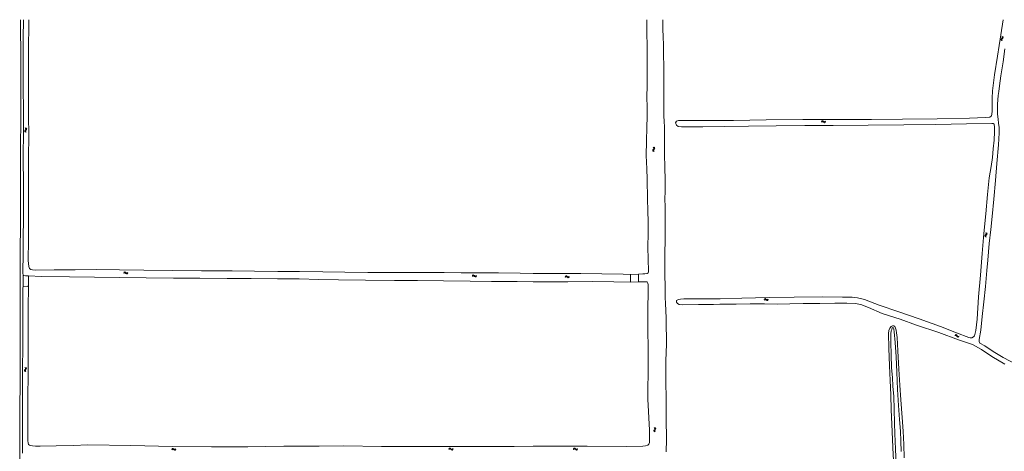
# Model space of a CAD drawing. Header units: metres. Extents: x 189705 to 199106, y 581686 to 588448.
# Tile 548 of 555: x 197696 to 198279, y 588193 to 588448. Entities that reach past the tile are written whole.
import ezdxf

# ---------------------------------------------------------------- set-up
doc = ezdxf.new("R2010")
doc.units = ezdxf.units.M
doc.layers.add('B-WA-OG-GBKN-G', color=7, linetype='Continuous', lineweight=18)

msp = doc.modelspace()

# ---------------------------------------------------------------- linework, layer by layer
at = {"layer": 'B-WA-OG-GBKN-G'}
for p, q in [((198276.975, 588436.427), (198277.114, 588436.736)), ((198277.055, 588436.11), (198276.975, 588436.427)), ((198277.292, 588435.778), (198277.055, 588436.11)), ((198277.114, 588436.736), (198277.404, 588437.021)), ((198277.404, 588437.021), (198277.695, 588437.307)), ((198277.474, 588436.383), (198277.607, 588436.681)), ((198277.552, 588436.065), (198277.474, 588436.383)), ((198277.753, 588437.933), (198277.518, 588438.267)), ((198277.786, 588435.731), (198277.552, 588436.065)), ((198277.607, 588436.681), (198277.899, 588436.976)), ((198277.695, 588437.307), (198277.832, 588437.606)), ((198277.832, 588437.606), (198277.753, 588437.933)), ((198277.899, 588436.976), (198278.192, 588437.26)), ((198278.248, 588437.887), (198278.012, 588438.221)), ((198278.192, 588437.26), (198278.329, 588437.559)), ((198278.329, 588437.559), (198278.248, 588437.887)), ((198170.719, 588388.029), (198171.016, 588388.308)), ((198170.74, 588387.533), (198171.039, 588387.81)), ((198171.016, 588388.308), (198171.32, 588388.43)), ((198171.039, 588387.81), (198171.344, 588387.93)), ((198171.32, 588388.43), (198171.645, 588388.335)), ((198171.344, 588387.93), (198171.657, 588387.839)), ((198171.645, 588388.335), (198171.966, 588388.085)), ((198171.657, 588387.839), (198171.989, 588387.589)), ((198171.966, 588388.085), (198172.289, 588387.836)), ((198171.989, 588387.589), (198172.31, 588387.338)), ((198172.289, 588387.836), (198172.604, 588387.74)), ((198172.31, 588387.338), (198172.625, 588387.242)), ((198172.604, 588387.74), (198172.918, 588387.863)), ((198172.625, 588387.242), (198172.938, 588387.367)), ((198172.918, 588387.863), (198173.217, 588388.142)), ((198172.938, 588387.367), (198173.237, 588387.645)), ((197699.172, 588382.61), (197699.08, 588382.294)), ((197699.08, 588382.294), (197699.208, 588381.982)), ((197699.421, 588382.934), (197699.172, 588382.61)), ((197699.208, 588381.982), (197699.489, 588381.686)), ((197699.352, 588384.182), (197699.632, 588383.886)), ((197699.667, 588383.268), (197699.421, 588382.934)), ((197699.67, 588382.636), (197699.578, 588382.32)), ((197699.578, 588382.32), (197699.704, 588382.008)), ((197699.632, 588383.886), (197699.755, 588383.582)), ((197699.755, 588383.582), (197699.667, 588383.268)), ((197699.917, 588382.962), (197699.67, 588382.636)), ((197699.704, 588382.008), (197699.985, 588381.712)), ((197699.848, 588384.208), (197700.13, 588383.913)), ((197700.163, 588383.285), (197699.917, 588382.962)), ((197700.13, 588383.913), (197700.255, 588383.611)), ((197700.255, 588383.611), (197700.163, 588383.285)), ((198070.902, 588370.842), (198070.997, 588371.167)), ((198071.026, 588370.539), (198070.902, 588370.842)), ((198070.997, 588371.167), (198071.246, 588371.489)), ((198071.306, 588370.242), (198071.026, 588370.539)), ((198071.465, 588372.441), (198071.186, 588372.739)), ((198071.246, 588371.489), (198071.494, 588371.813)), ((198071.403, 588370.868), (198071.493, 588371.181)), ((198071.524, 588370.563), (198071.403, 588370.868)), ((198071.589, 588372.128), (198071.465, 588372.441)), ((198071.493, 588371.181), (198071.742, 588371.513)), ((198071.494, 588371.813), (198071.589, 588372.128)), ((198071.802, 588370.264), (198071.524, 588370.563)), ((198071.961, 588372.463), (198071.682, 588372.762)), ((198071.742, 588371.513), (198071.992, 588371.835)), ((198072.087, 588372.15), (198071.961, 588372.463)), ((198071.992, 588371.835), (198072.087, 588372.15)), ((198268.177, 588321.791), (198267.922, 588322.11)), ((198268.674, 588321.773), (198268.419, 588322.093)), ((198267.49, 588320.24), (198267.61, 588320.557)), ((198267.589, 588319.929), (198267.49, 588320.24)), ((198267.844, 588319.611), (198267.589, 588319.929)), ((198267.61, 588320.557), (198267.883, 588320.859)), ((198267.883, 588320.859), (198268.157, 588321.162)), ((198267.991, 588320.227), (198268.106, 588320.532)), ((198268.088, 588319.913), (198267.991, 588320.227)), ((198268.341, 588319.594), (198268.088, 588319.913)), ((198268.106, 588320.532), (198268.38, 588320.843)), ((198268.157, 588321.162), (198268.276, 588321.469)), ((198268.276, 588321.469), (198268.177, 588321.791)), ((198268.38, 588320.843), (198268.655, 588321.145)), ((198268.655, 588321.145), (198268.774, 588321.451)), ((198268.774, 588321.451), (198268.674, 588321.773)), ((197757.671, 588298.516), (197757.968, 588298.795)), ((197757.968, 588298.795), (197758.271, 588298.918)), ((197758.271, 588298.918), (197758.596, 588298.823)), ((197758.596, 588298.823), (197758.918, 588298.574)), ((197757.692, 588298.02), (197757.991, 588298.297)), ((197757.991, 588298.297), (197758.296, 588298.418)), ((197758.296, 588298.418), (197758.609, 588298.327)), ((197758.609, 588298.327), (197758.941, 588298.077)), ((197758.918, 588298.574), (197759.241, 588298.324)), ((197758.941, 588298.077), (197759.262, 588297.826)), ((197759.241, 588298.324), (197759.556, 588298.229)), ((197759.262, 588297.826), (197759.577, 588297.731)), ((197759.556, 588298.229), (197759.87, 588298.352)), ((197759.577, 588297.731), (197759.891, 588297.856)), ((197759.87, 588298.352), (197760.168, 588298.631)), ((197759.891, 588297.856), (197760.189, 588298.135)), ((197964.064, 588296.729), (197964.36, 588297.01)), ((197964.087, 588296.233), (197964.385, 588296.512)), ((197964.36, 588297.01), (197964.662, 588297.134)), ((197964.385, 588296.512), (197964.689, 588296.634)), ((197964.662, 588297.134), (197964.988, 588297.04)), ((197964.689, 588296.634), (197965.003, 588296.544)), ((197964.988, 588297.04), (197965.31, 588296.792)), ((197965.003, 588296.544), (197965.335, 588296.296)), ((197965.31, 588296.792), (197965.635, 588296.544)), ((197965.335, 588296.296), (197965.658, 588296.046)), ((197965.635, 588296.544), (197965.95, 588296.45)), ((197965.658, 588296.046), (197965.973, 588295.952)), ((197965.95, 588296.45), (197966.263, 588296.574)), ((197965.973, 588295.952), (197966.286, 588296.078)), ((197966.263, 588296.574), (197966.561, 588296.855)), ((197966.286, 588296.078), (197966.584, 588296.358)), ((198018.974, 588296.22), (198019.27, 588296.501)), ((198018.997, 588295.724), (198019.295, 588296.003)), ((198019.27, 588296.501), (198019.572, 588296.625)), ((198019.295, 588296.003), (198019.599, 588296.125)), ((198019.572, 588296.625), (198019.898, 588296.531)), ((198019.599, 588296.125), (198019.913, 588296.035)), ((198019.898, 588296.531), (198020.22, 588296.283)), ((198019.913, 588296.035), (198020.245, 588295.787)), ((198020.22, 588296.283), (198020.545, 588296.035)), ((198020.245, 588295.787), (198020.568, 588295.537)), ((198020.545, 588296.035), (198020.86, 588295.941)), ((198020.568, 588295.537), (198020.883, 588295.443)), ((198020.86, 588295.941), (198021.173, 588296.065)), ((198020.883, 588295.443), (198021.196, 588295.569)), ((198021.173, 588296.065), (198021.471, 588296.346)), ((198021.196, 588295.569), (198021.494, 588295.849)), ((198136.779, 588282.691), (198137.067, 588282.978)), ((198136.815, 588282.195), (198137.105, 588282.481)), ((198137.067, 588282.978), (198137.367, 588283.11)), ((198137.105, 588282.481), (198137.407, 588282.611)), ((198137.367, 588283.11), (198137.694, 588283.025)), ((198137.407, 588282.611), (198137.722, 588282.529)), ((198137.694, 588283.025), (198138.023, 588282.786)), ((198137.722, 588282.529), (198138.061, 588282.29)), ((198138.023, 588282.786), (198138.354, 588282.546)), ((198138.061, 588282.29), (198138.39, 588282.049)), ((198138.354, 588282.546), (198138.672, 588282.46)), ((198138.39, 588282.049), (198138.708, 588281.963)), ((198138.672, 588282.46), (198138.981, 588282.593)), ((198138.708, 588281.963), (198139.017, 588282.097)), ((198138.981, 588282.593), (198139.272, 588282.881)), ((198139.017, 588282.097), (198139.307, 588282.385)), ((198249.739, 588261.228), (198250.116, 588261.382)), ((198249.893, 588261.7), (198250.27, 588261.857)), ((198250.116, 588261.382), (198250.444, 588261.388)), ((198250.27, 588261.857), (198250.597, 588261.865)), ((198250.444, 588261.388), (198250.705, 588261.193)), ((198250.597, 588261.865), (198250.867, 588261.662)), ((198250.705, 588261.193), (198250.928, 588260.843)), ((198250.867, 588261.662), (198251.081, 588261.315)), ((198250.928, 588260.843), (198251.14, 588260.494)), ((198251.081, 588261.315), (198251.296, 588260.968)), ((198251.14, 588260.494), (198251.402, 588260.294)), ((198251.296, 588260.968), (198251.557, 588260.768)), ((198251.402, 588260.294), (198251.739, 588260.301)), ((198251.557, 588260.768), (198251.894, 588260.773)), ((198251.739, 588260.301), (198252.117, 588260.457)), ((198251.894, 588260.773), (198252.272, 588260.929)), ((197699.029, 588240.859), (197698.935, 588240.543)), ((197698.935, 588240.543), (197699.061, 588240.231)), ((197699.278, 588241.182), (197699.029, 588240.859)), ((197699.214, 588242.43), (197699.493, 588242.133)), ((197699.526, 588241.514), (197699.278, 588241.182)), ((197699.527, 588240.882), (197699.433, 588240.567)), ((197699.433, 588240.567), (197699.558, 588240.254)), ((197699.493, 588242.133), (197699.615, 588241.828)), ((197699.615, 588241.828), (197699.526, 588241.514)), ((197699.774, 588241.207), (197699.527, 588240.882)), ((197699.711, 588242.453), (197699.991, 588242.158)), ((197700.022, 588241.53), (197699.774, 588241.207)), ((197699.991, 588242.158), (197700.116, 588241.855)), ((197700.116, 588241.855), (197700.022, 588241.53)), ((197699.061, 588240.231), (197699.342, 588239.933)), ((197699.558, 588240.254), (197699.838, 588239.957)), ((198071.58, 588205.222), (198071.821, 588205.55)), ((198072.017, 588206.507), (198071.731, 588206.799)), ((198071.821, 588205.55), (198072.062, 588205.88)), ((198072.148, 588206.197), (198072.017, 588206.507)), ((198072.062, 588205.88), (198072.148, 588206.197)), ((198072.076, 588205.248), (198072.316, 588205.586)), ((198072.513, 588206.541), (198072.226, 588206.832)), ((198072.316, 588205.586), (198072.559, 588205.914)), ((198072.646, 588206.231), (198072.513, 588206.541)), ((198072.559, 588205.914), (198072.646, 588206.231)), ((198071.493, 588204.895), (198071.58, 588205.222)), ((198071.624, 588204.595), (198071.493, 588204.895)), ((198071.911, 588204.305), (198071.624, 588204.595)), ((198071.993, 588204.933), (198072.076, 588205.248)), ((198072.122, 588204.631), (198071.993, 588204.933)), ((198072.406, 588204.339), (198072.122, 588204.631)), ((197786.108, 588194.137), (197786.402, 588194.419)), ((197786.134, 588193.641), (197786.43, 588193.921)), ((197786.402, 588194.419), (197786.704, 588194.545)), ((197786.43, 588193.921), (197786.734, 588194.045)), ((197786.704, 588194.545), (197787.03, 588194.453)), ((197786.734, 588194.045), (197787.048, 588193.957)), ((197787.03, 588194.453), (197787.354, 588194.207)), ((197787.048, 588193.957), (197787.382, 588193.711)), ((197787.354, 588194.207), (197787.68, 588193.961)), ((197787.68, 588193.961), (197787.996, 588193.869)), ((197787.996, 588193.869), (197788.308, 588193.995)), ((197788.308, 588193.995), (197788.604, 588194.277)), ((197950.198, 588194.282), (197950.493, 588194.564)), ((197950.224, 588193.786), (197950.52, 588194.066)), ((197950.493, 588194.564), (197950.795, 588194.689)), ((197950.52, 588194.066), (197950.824, 588194.189)), ((197950.795, 588194.689), (197951.121, 588194.597)), ((197950.824, 588194.189), (197951.138, 588194.101)), ((197951.121, 588194.597), (197951.444, 588194.351)), ((197951.138, 588194.101), (197951.472, 588193.855)), ((197951.444, 588194.351), (197951.77, 588194.104)), ((197951.472, 588193.855), (197951.796, 588193.606)), ((197951.77, 588194.104), (197952.086, 588194.012)), ((197952.086, 588194.012), (197952.398, 588194.138)), ((197952.398, 588194.138), (197952.694, 588194.419)), ((197952.424, 588193.642), (197952.72, 588193.923)), ((198023.852, 588194.254), (198024.147, 588194.536)), ((198023.878, 588193.758), (198024.174, 588194.038)), ((198024.147, 588194.536), (198024.449, 588194.661)), ((198024.174, 588194.038), (198024.478, 588194.161)), ((198024.449, 588194.661), (198024.775, 588194.569)), ((198024.478, 588194.161), (198024.792, 588194.073)), ((198024.775, 588194.569), (198025.098, 588194.323)), ((198024.792, 588194.073), (198025.126, 588193.827)), ((198025.098, 588194.323), (198025.424, 588194.076)), ((198025.424, 588194.076), (198025.74, 588193.984)), ((198025.74, 588193.984), (198026.052, 588194.11)), ((198026.052, 588194.11), (198026.348, 588194.391)), ((198026.078, 588193.614), (198026.374, 588193.895)), ((197787.382, 588193.711), (197787.706, 588193.463)), ((197787.706, 588193.463), (197788.022, 588193.371)), ((197788.022, 588193.371), (197788.334, 588193.499)), ((197788.334, 588193.499), (197788.63, 588193.781)), ((197951.796, 588193.606), (197952.112, 588193.514)), ((197952.112, 588193.514), (197952.424, 588193.642)), ((198025.126, 588193.827), (198025.45, 588193.578)), ((198025.45, 588193.578), (198025.766, 588193.486)), ((198025.766, 588193.486), (198026.078, 588193.614))]:
    msp.add_line(p, q, dxfattribs=at)
at = {"layer": 'B-WA-OG-GBKN-G', "flags": 128}
for points in [[(197696.689, 588448.172), (197696.688, 588443.233), (197696.709, 588427.888), (197696.776, 588414.04), (197696.725, 588408.401), (197696.707, 588399.611), (197696.716, 588387.162), (197696.672, 588374.51), (197696.604, 588362.011), (197696.599, 588352.255), (197696.634, 588341.737), (197696.529, 588328.375), (197696.48, 588309.727), (197696.466, 588295.576), (197696.393, 588273.322), (197696.318, 588252.769), (197696.314, 588233.69), (197696.256, 588218.167), (197696.163, 588205.72), (197696.168, 588196.726), (197696.119, 588179.984)], [(197698.155, 588297.011), (197698.018, 588298.293), (197698.035, 588301.409), (197698.103, 588306.982), (197698.165, 588313.737), (197698.205, 588321.184), (197698.294, 588328.26), (197698.325, 588335.315), (197698.34, 588341.881), (197698.323, 588348.486), (197698.287, 588355.275), (197698.177, 588361.619), (197698.125, 588367.944), (197698.299, 588381.049), (197698.316, 588395.311), (197698.215, 588407.025), (197698.164, 588422.17), (197698.224, 588437.15), (197698.338, 588448.172)], [(197701.528, 588448.172), (197701.514, 588445.228), (197701.414, 588431.358), (197701.356, 588417.867), (197701.419, 588405.101), (197701.431, 588391.4), (197701.461, 588379.647), (197701.379, 588366.672), (197701.348, 588355.827), (197701.338, 588342.93), (197701.32, 588330.863), (197701.278, 588317.947), (197701.22, 588305.711), (197701.514, 588302.109), (197701.933, 588301.016), (197702.72, 588300.332), (197703.777, 588300.131), (197705.325, 588300.07), (197716.478, 588300.122), (197728.964, 588300.2), (197741.358, 588300.275), (197755.274, 588300.118), (197769.645, 588300.038), (197786.825, 588299.862), (197803.654, 588299.627), (197821.809, 588299.56), (197835.036, 588299.411), (197848.932, 588299.28), (197861.723, 588299.19), (197875.593, 588298.916), (197888.683, 588298.767), (197902.235, 588298.663), (197913.738, 588298.582), (197926.9, 588298.628), (197937.714, 588298.659), (197947.351, 588298.595), (197957.391, 588298.426), (197967.835, 588298.366), (197979.514, 588298.337), (197992.409, 588298.202), (198000, 588298.053)], [(198062.444, 588297.629), (198064.986, 588297.761), (198066.274, 588297.85), (198067.595, 588298.094), (198068.213, 588298.34), (198068.409, 588299.016), (198068.392, 588299.868), (198068.144, 588306.124), (198068.042, 588314.038), (198068.134, 588321.477), (198068.108, 588328.292), (198067.985, 588335.27), (198067.836, 588341.91), (198067.579, 588353.895), (198067.441, 588359.975), (198067.073, 588367.858), (198067.181, 588376.363), (198067.392, 588384.608), (198067.559, 588390.603), (198067.615, 588395.806), (198067.459, 588402.861), (198067.607, 588408.727), (198067.587, 588414.768), (198067.525, 588419.983), (198067.551, 588426.616), (198067.577, 588433.171), (198067.368, 588439.804), (198067.452, 588446.099), (198067.458, 588448.172)], [(198078.065, 588358.927), (198077.942, 588362.693), (198077.905, 588366.712), (198077.802, 588370.835), (198077.758, 588375.146), (198077.784, 588378.339), (198077.861, 588381.128), (198077.913, 588384.685), (198077.562, 588387.866), (198077.354, 588391.241), (198077.35, 588396.092), (198077.446, 588401.893), (198077.396, 588412.928), (198077.371, 588420.205), (198077.269, 588427.826), (198077.149, 588433.321), (198076.976, 588438.069), (198076.848, 588442.53), (198076.781, 588447.856), (198076.77, 588448.172)], [(198278.342, 588448.172), (198276.94, 588439.137), (198275.004, 588426.544)], [(198286.283, 588244.143), (198278.243, 588248.336), (198272.358, 588251.883), (198267.38, 588255.113), (198264.434, 588256.735), (198264.064, 588257.796), (198264.102, 588258.85), (198265.074, 588264.468), (198265.928, 588272.498), (198266.89, 588281.254), (198267.846, 588290.216), (198268.692, 588299.871), (198269.275, 588305.896), (198270.121, 588315.829), (198270.98, 588324.015), (198271.808, 588331.664), (198272.724, 588342.043), (198273.756, 588352.986), (198274.53, 588363.003), (198275.549, 588374.133), (198275.872, 588381.186), (198275.889, 588384.37), (198275.615, 588386.99), (198275.289, 588389.39), (198275.034, 588392.257), (198274.915, 588395.382), (198274.919, 588398.222), (198275.137, 588400.791), (198275.426, 588403.296), (198275.747, 588405.781), (198276.236, 588409.016), (198276.916, 588414.97), (198278.326, 588423.202), (198279.393, 588431.032)], [(198275.004, 588426.544), (198273.215, 588415.504), (198271.955, 588406.069), (198271.726, 588401.785), (198271.77, 588396.104), (198271.772, 588394.091), (198271.689, 588392.318), (198271.502, 588391.205), (198270.474, 588390.557), (198267.789, 588390.225), (198258.42, 588389.867), (198239.209, 588389.61), (198218.685, 588389.314), (198200.458, 588389.11), (198178.937, 588389.065), (198159.816, 588389.035), (198138.121, 588388.84), (198118.716, 588388.61), (198103.724, 588388.486), (198090.207, 588388.487), (198088.602, 588388.492), (198086.215, 588388.432), (198084.94, 588388.12), (198084.449, 588387.227), (198084.521, 588386.67), (198084.91, 588385.784), (198085.836, 588384.989), (198087.829, 588384.797), (198100.46, 588384.827), (198113.252, 588384.929), (198127.623, 588385.123), (198143.999, 588385.365), (198160.92, 588385.58), (198177.723, 588385.647), (198198.358, 588385.698), (198219.62, 588385.982), (198238.539, 588386.232), (198256.631, 588386.533), (198271.565, 588386.773), (198272.419, 588386.741), (198272.989, 588386.27), (198273.255, 588384.555), (198273.161, 588381.837), (198272.939, 588376.965), (198272.419, 588371.672), (198271.932, 588366.592), (198271.29, 588361.324), (198270.086, 588354.607), (198269.124, 588344.661), (198268.034, 588333.336)], [(198078.848, 588192.551), (198079.09, 588199.782), (198078.981, 588203.768), (198078.853, 588208.333), (198078.818, 588213.965), (198078.762, 588218.283), (198078.769, 588221.879), (198078.739, 588226.632), (198078.605, 588231.432), (198078.57, 588236.621), (198078.54, 588241.277), (198078.712, 588246.219), (198078.859, 588251.538), (198078.978, 588256.051), (198078.955, 588260.856), (198078.906, 588265.818), (198078.852, 588271.664), (198078.672, 588276.028), (198078.387, 588280.236), (198078.238, 588283.8), (198078.207, 588287.981), (198078.15, 588291.844), (198078.047, 588295.674), (198077.982, 588299.511), (198078.016, 588303.504), (198078.011, 588307.711), (198078.032, 588311.801), (198078.209, 588315.956), (198078.258, 588321.009), (198078.3, 588325.795), (198078.322, 588330.36), (198078.277, 588334.015), (198078.16, 588337.552), (198078.117, 588341.922), (198078.145, 588346.676), (198078.173, 588350.76), (198078.136, 588355.156), (198078.065, 588358.927)], [(198268.034, 588333.336), (198266.919, 588321.721), (198265.926, 588309.898), (198264.941, 588297.073), (198263.788, 588284.228), (198262.959, 588271.072), (198262.15, 588264.213), (198261.428, 588261.113), (198260.794, 588260.452), (198259.837, 588259.934), (198258.886, 588259.913), (198258.077, 588260.126), (198250.75, 588262.941), (198241.196, 588266.543), (198228.568, 588271.19), (198216.594, 588275.327), (198204.878, 588279.341), (198196.276, 588282.536), (198192.147, 588283.672), (198188.912, 588283.94), (198183.243, 588284.065), (198171.357, 588284.106), (198154.631, 588283.942), (198139.703, 588283.819), (198123.631, 588283.481), (198110.768, 588283.075), (198102.913, 588282.977)], [(197698.155, 588297.011), (197698.088, 588290.388)], [(197701.339, 588296.544), (197700.636, 588296.567), (197699.525, 588296.606), (197698.624, 588296.728), (197698.155, 588297.011)], [(197701.248, 588290.091), (197701.339, 588296.544)], [(198000, 588293.133), (197990.592, 588293.204), (197975.44, 588293.272), (197962.838, 588293.407), (197946.92, 588293.711), (197931.528, 588293.825), (197917.963, 588293.903), (197900.789, 588294.021), (197884.884, 588294.254), (197873.257, 588294.393), (197861.514, 588294.793), (197848.807, 588294.87), (197833.181, 588294.978), (197818.94, 588294.993), (197802.775, 588295.239), (197787.174, 588295.301), (197770.95, 588295.476), (197755.149, 588295.688), (197740.498, 588295.892), (197725.564, 588296.069), (197708.997, 588296.294), (197701.339, 588296.544)], [(198000, 588298.053), (198005.323, 588297.949), (198016.182, 588297.928), (198028.31, 588297.944), (198040.789, 588297.861), (198053.371, 588297.603)], [(198057.655, 588292.827), (198047.758, 588293.138), (198035.104, 588293.241), (198020.622, 588293.165), (198005.685, 588293.09), (198000, 588293.133)], [(198062.467, 588293.051), (198067.241, 588293.146), (198067.656, 588293.041), (198067.993, 588292.26), (198068.265, 588291.388), (198067.995, 588273.012), (198068.084, 588245.375), (198068.003, 588223.551), (198068.995, 588205.316), (198068.981, 588198.071), (198068.615, 588197.084), (198067.951, 588196.422), (198066.662, 588196.06), (198064.971, 588195.803), (198055.386, 588195.705), (198032.002, 588195.737), (198010.868, 588195.856), (198000, 588195.756)], [(198053.371, 588297.603), (198057.65, 588297.359)], [(198057.65, 588297.359), (198062.444, 588297.629)], [(198057.65, 588297.359), (198057.655, 588292.827)], [(198057.655, 588292.827), (198062.467, 588293.051)], [(198062.467, 588293.051), (198062.444, 588297.629)], [(197698.088, 588290.388), (197698.01, 588289.363), (197697.972, 588280.844), (197697.895, 588271.306), (197697.977, 588262.119), (197697.901, 588252.627), (197697.84, 588243.5), (197697.82, 588234.863), (197697.799, 588225.88), (197697.852, 588217.36), (197697.769, 588207.946), (197697.745, 588199.727), (197697.827, 588191.698)], [(197701.248, 588290.091), (197700.767, 588290.524), (197698.088, 588290.388)], [(198000, 588195.756), (197988.771, 588195.652), (197962.889, 588195.637), (197936.527, 588195.558), (197910.373, 588195.647), (197888.003, 588195.964), (197873.346, 588195.81), (197852.407, 588195.825), (197831.103, 588195.502), (197809.63, 588195.387), (197786.533, 588195.653), (197761.94, 588196.195), (197736.424, 588196.687), (197727.878, 588196.295), (197717.679, 588196.087), (197708.165, 588195.922), (197705.421, 588195.911), (197703.691, 588196.011), (197702.744, 588196.166), (197701.831, 588196.518), (197701.323, 588196.834), (197701.086, 588197.763), (197700.949, 588198.913), (197700.905, 588200.586), (197700.879, 588208.015), (197700.972, 588216.795), (197700.977, 588226.379), (197701.129, 588236.695), (197701.16, 588247.383), (197701.162, 588257.699), (197701.061, 588267.127), (197701.218, 588279.415), (197701.371, 588288.548), (197701.248, 588290.091)], [(198102.913, 588282.977), (198099.004, 588282.928), (198095.795, 588282.951), (198093.394, 588283.007), (198091.143, 588282.992), (198089.273, 588282.965), (198087.345, 588282.879), (198086.141, 588282.638), (198084.925, 588282.003), (198084.926, 588280.942), (198085.522, 588280.218), (198086.577, 588279.701), (198088.629, 588279.548), (198097.882, 588279.595), (198106.804, 588279.732), (198110.674, 588279.768), (198120.237, 588279.9), (198128.597, 588280.023), (198137.086, 588279.966), (198144.974, 588279.922), (198152.111, 588280.135), (198160.011, 588280.168), (198169.736, 588280.248), (198178.594, 588280.482), (198185.783, 588280.45), (198190.668, 588280.234), (198193.969, 588279.636), (198198.578, 588277.854), (198206.656, 588274.425), (198217.419, 588270.973), (198227.038, 588267.507), (198240.313, 588263.119), (198251.892, 588258.839), (198260.261, 588255.955), (198265.479, 588253.125), (198271.617, 588248.828), (198279.327, 588244.402)], [(198212.085, 588266.627), (198211.174, 588265.636), (198210.599, 588264.348), (198210.529, 588262.484), (198210.634, 588253.82), (198210.961, 588243.28), (198211.415, 588234.61), (198211.817, 588226.237), (198212.052, 588217.256), (198212.493, 588208.878), (198212.883, 588199.683), (198213.221, 588190.78), (198213.876, 588181.787), (198214.442, 588171.04)], [(198217.891, 588192.641), (198217.795, 588198.814), (198217.55, 588204.637), (198217.039, 588211.541), (198216.404, 588219.972), (198215.813, 588229.457), (198215.435, 588239.525), (198214.961, 588248.641), (198214.442, 588257.247), (198213.809, 588263.548), (198213.555, 588265.114), (198213.399, 588265.787), (198213.095, 588266.071), (198212.694, 588265.76), (198212.352, 588264.919), (198212.1, 588264.019), (198211.785, 588262.356), (198211.763, 588257.322), (198212.048, 588249.816)], [(198219.68, 588188.987), (198219.479, 588196.803), (198219.064, 588204.729), (198218.513, 588212.869), (198217.753, 588223.286), (198217.215, 588232.02), (198216.605, 588241.357), (198215.916, 588252.33), (198215.507, 588260.082), (198215.214, 588262.857), (198214.953, 588264.475), (198214.687, 588265.6), (198214.285, 588266.583), (198213.657, 588266.997), (198212.829, 588267.035), (198212.085, 588266.627)], [(198212.048, 588249.816), (198212.275, 588242.175), (198212.746, 588236.488), (198213.094, 588231.292), (198213.507, 588225.132), (198213.753, 588217.73), (198213.981, 588209.351), (198214.206, 588203.166), (198214.462, 588198.805), (198214.551, 588193.978), (198214.717, 588189.487), (198214.772, 588185.113), (198214.905, 588181.587), (198215.451, 588171.306)]]:
    msp.add_lwpolyline(points, dxfattribs=at)

doc.saveas('drawing.dxf')
